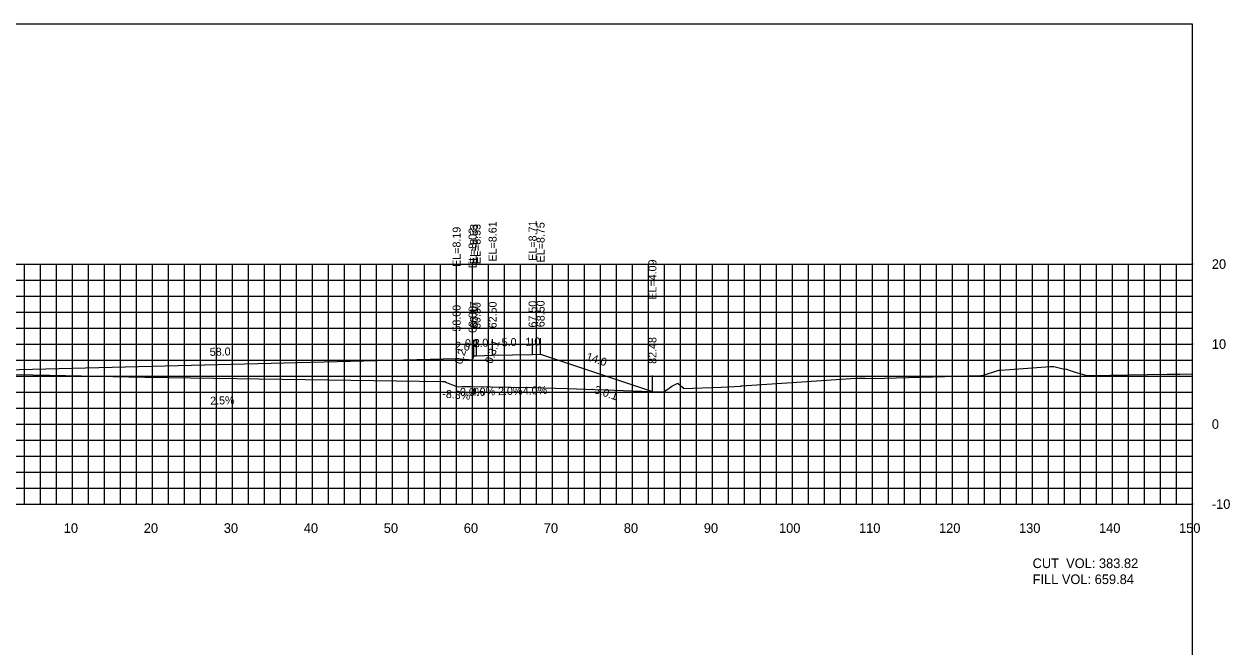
# Model space of a CAD drawing. Extents: x 1797419 to 1809236, y 248759 to 251512.
# Drawn here: x 1807394.9 to 1807545.7, y 250529.4 to 250607.3 of the extents above; entities that cross this region are included whole.
import ezdxf

# ---------------------------------------------------------------- set-up
doc = ezdxf.new("R2010")
doc.units = 0
for name, color, linetype in [('10', 7, 'Continuous'), ('3', 7, 'Continuous'), ('31', 7, 'Continuous'), ('4', 7, 'Continuous'), ('60', 7, 'Continuous'), ('ANNO-TXT', 7, 'Continuous'), ('CL-CNST', 7, 'Continuous'), ('Level 62', 7, 'Continuous'), ('M-ROADS', 7, 'Continuous')]:
    doc.layers.add(name, color=color, linetype=linetype)

msp = doc.modelspace()

# ---------------------------------------------------------------- linework, layer by layer
for p, q in [((1807449, 250565.45), (1807449, 250567.45)), ((1807451, 250565.28), (1807451, 250567.28)), ((1807451.17, 250565.78), (1807451.17, 250567.78)), ((1807451.5, 250565.78), (1807451.5, 250567.78)), ((1807453.5, 250565.86), (1807453.5, 250567.86)), ((1807458.5, 250565.96), (1807458.5, 250567.96)), ((1807459.5, 250566), (1807459.5, 250568)), ((1807473.48, 250561.34), (1807473.48, 250563.34))]:
    msp.add_line(p, q)
msp.add_lwpolyline([(1807241, 250417.26), (1807541, 250417.26), (1807541, 250607.26), (1807241, 250607.26)], close=True)
at = {"layer": '60'}
for p, q in [((1807541, 250547.26), (1807541, 250577.26)), ((1807541.06, 250577.26), (1807541, 250577.26)), ((1807541.06, 250567.26), (1807541, 250567.26)), ((1807541.06, 250557.26), (1807541, 250557.26)), ((1807241, 250547.26), (1807541, 250547.26)), ((1807401, 250547.2), (1807401, 250547.26)), ((1807411, 250547.2), (1807411, 250547.26)), ((1807421, 250547.2), (1807421, 250547.26)), ((1807431, 250547.2), (1807431, 250547.26)), ((1807441, 250547.2), (1807441, 250547.26)), ((1807451, 250547.2), (1807451, 250547.26)), ((1807461, 250547.2), (1807461, 250547.26)), ((1807471, 250547.2), (1807471, 250547.26)), ((1807481, 250547.2), (1807481, 250547.26)), ((1807491, 250547.2), (1807491, 250547.26)), ((1807501, 250547.2), (1807501, 250547.26)), ((1807511, 250547.2), (1807511, 250547.26)), ((1807521, 250547.2), (1807521, 250547.26)), ((1807531, 250547.2), (1807531, 250547.26)), ((1807541, 250547.2), (1807541, 250547.26)), ((1807541.06, 250547.26), (1807541, 250547.26))]:
    msp.add_line(p, q, dxfattribs=at)
at = {"layer": 'CL-CNST'}
msp.add_lwpolyline([(1807306.21, 250564.23), (1807310.5, 250562.8), (1807311.5, 250562.76), (1807316.5, 250562.66), (1807318.5, 250562.58), (1807318.83, 250562.58), (1807319, 250562.08), (1807321, 250562.25), (1807391, 250564), (1807449, 250565.45), (1807451, 250565.28), (1807451.17, 250565.78), (1807451.5, 250565.78), (1807453.5, 250565.86), (1807458.5, 250565.96), (1807459.5, 250566), (1807473.48, 250561.34)], dxfattribs=at)
at = {"layer": 'Level 62'}
for p, q in [((1807241, 250577.26), (1807541, 250577.26)), ((1807395, 250547.26), (1807395, 250577.26)), ((1807397, 250547.26), (1807397, 250577.26)), ((1807399, 250547.26), (1807399, 250577.26)), ((1807401, 250547.26), (1807401, 250577.26)), ((1807403, 250547.26), (1807403, 250577.26)), ((1807405, 250547.26), (1807405, 250577.26)), ((1807407, 250547.26), (1807407, 250577.26)), ((1807409, 250547.26), (1807409, 250577.26)), ((1807411, 250547.26), (1807411, 250577.26)), ((1807413, 250547.26), (1807413, 250577.26)), ((1807415, 250547.26), (1807415, 250577.26)), ((1807417, 250547.26), (1807417, 250577.26)), ((1807419, 250547.26), (1807419, 250577.26)), ((1807421, 250547.26), (1807421, 250577.26)), ((1807423, 250547.26), (1807423, 250577.26)), ((1807425, 250547.26), (1807425, 250577.26)), ((1807427, 250547.26), (1807427, 250577.26)), ((1807429, 250547.26), (1807429, 250577.26)), ((1807431, 250547.26), (1807431, 250577.26)), ((1807433, 250547.26), (1807433, 250577.26)), ((1807435, 250547.26), (1807435, 250577.26)), ((1807437, 250547.26), (1807437, 250577.26)), ((1807439, 250547.26), (1807439, 250577.26)), ((1807441, 250547.26), (1807441, 250577.26)), ((1807443, 250547.26), (1807443, 250577.26)), ((1807445, 250547.26), (1807445, 250577.26)), ((1807447, 250547.26), (1807447, 250577.26)), ((1807449, 250547.26), (1807449, 250577.26)), ((1807451, 250547.26), (1807451, 250577.26)), ((1807453, 250547.26), (1807453, 250577.26)), ((1807455, 250547.26), (1807455, 250577.26)), ((1807457, 250547.26), (1807457, 250577.26)), ((1807459, 250547.26), (1807459, 250577.26)), ((1807461, 250547.26), (1807461, 250577.26)), ((1807463, 250547.26), (1807463, 250577.26)), ((1807465, 250547.26), (1807465, 250577.26)), ((1807467, 250547.26), (1807467, 250577.26)), ((1807469, 250547.26), (1807469, 250577.26)), ((1807471, 250547.26), (1807471, 250577.26)), ((1807473, 250547.26), (1807473, 250577.26)), ((1807475, 250547.26), (1807475, 250577.26)), ((1807477, 250547.26), (1807477, 250577.26)), ((1807479, 250547.26), (1807479, 250577.26)), ((1807481, 250547.26), (1807481, 250577.26)), ((1807483, 250547.26), (1807483, 250577.26)), ((1807485, 250547.26), (1807485, 250577.26)), ((1807487, 250547.26), (1807487, 250577.26)), ((1807489, 250547.26), (1807489, 250577.26)), ((1807491, 250547.26), (1807491, 250577.26)), ((1807493, 250547.26), (1807493, 250577.26)), ((1807495, 250547.26), (1807495, 250577.26)), ((1807497, 250547.26), (1807497, 250577.26)), ((1807499, 250547.26), (1807499, 250577.26)), ((1807501, 250547.26), (1807501, 250577.26)), ((1807503, 250547.26), (1807503, 250577.26)), ((1807505, 250547.26), (1807505, 250577.26)), ((1807507, 250547.26), (1807507, 250577.26)), ((1807509, 250547.26), (1807509, 250577.26)), ((1807511, 250547.26), (1807511, 250577.26)), ((1807513, 250547.26), (1807513, 250577.26)), ((1807515, 250547.26), (1807515, 250577.26)), ((1807517, 250547.26), (1807517, 250577.26)), ((1807519, 250547.26), (1807519, 250577.26)), ((1807521, 250547.26), (1807521, 250577.26)), ((1807523, 250547.26), (1807523, 250577.26)), ((1807525, 250547.26), (1807525, 250577.26)), ((1807527, 250547.26), (1807527, 250577.26)), ((1807529, 250547.26), (1807529, 250577.26)), ((1807531, 250547.26), (1807531, 250577.26)), ((1807533, 250547.26), (1807533, 250577.26)), ((1807535, 250547.26), (1807535, 250577.26)), ((1807537, 250547.26), (1807537, 250577.26)), ((1807539, 250547.26), (1807539, 250577.26)), ((1807541, 250547.26), (1807541, 250577.26)), ((1807241, 250575.26), (1807541, 250575.26)), ((1807241, 250573.26), (1807541, 250573.26)), ((1807241, 250571.26), (1807541, 250571.26)), ((1807241, 250569.26), (1807541, 250569.26)), ((1807241, 250567.26), (1807541, 250567.26)), ((1807241, 250565.26), (1807541, 250565.26)), ((1807241, 250563.26), (1807541, 250563.26)), ((1807241, 250561.26), (1807541, 250561.26)), ((1807241, 250559.26), (1807541, 250559.26)), ((1807241, 250557.26), (1807541, 250557.26)), ((1807241, 250555.26), (1807541, 250555.26)), ((1807241, 250553.26), (1807541, 250553.26)), ((1807241, 250551.26), (1807541, 250551.26)), ((1807241, 250549.26), (1807541, 250549.26)), ((1807241, 250547.26), (1807541, 250547.26))]:
    msp.add_line(p, q, dxfattribs=at)
at = {"layer": 'M-ROADS'}
msp.add_lwpolyline([(1807387.57, 250563.59), (1807398.12, 250563.37), (1807410.03, 250563.11), (1807447.24, 250562.57), (1807447.5, 250562.57), (1807447.53, 250562.57), (1807447.72, 250562.45), (1807449, 250561.96), (1807449.05, 250561.93), (1807449.65, 250561.95), (1807449.9, 250561.95), (1807450.03, 250561.95), (1807450.24, 250561.96), (1807450.52, 250561.97), (1807450.82, 250561.97), (1807455.64, 250561.87), (1807455.83, 250561.87), (1807458.42, 250561.82), (1807462.84, 250561.72), (1807473.35, 250561.35), (1807474.86, 250561.29), (1807475.51, 250561.71), (1807475.6, 250561.78), (1807475.92, 250562), (1807476.66, 250562.39), (1807477.26, 250561.83), (1807477.38, 250561.69), (1807482.06, 250561.89), (1807484.47, 250561.99), (1807484.57, 250562.02), (1807484.59, 250562.03), (1807484.67, 250562.03), (1807492.15, 250562.52), (1807498.89, 250562.99), (1807499.09, 250563.01), (1807499.58, 250563.01), (1807499.59, 250563.01), (1807500.02, 250562.99), (1807500.06, 250562.99), (1807500.98, 250562.95), (1807514.51, 250563.32), (1807514.74, 250563.32), (1807516.78, 250564), (1807517.04, 250564), (1807523.2, 250564.44), (1807523.66, 250564.47), (1807524.84, 250564.15), (1807525.23, 250564.14), (1807525.71, 250563.97), (1807526.31, 250563.76), (1807527.78, 250563.34), (1807528.15, 250563.34), (1807528.27, 250563.34), (1807528.42, 250563.34), (1807535.34, 250563.46), (1807537.81, 250563.48), (1807539.42, 250563.5), (1807541, 250563.52)], dxfattribs=at)

# ---------------------------------------------------------------- texts
for s, rotation, p in [('0.3:1', 71.5647, (1807453.46, 250564.74)), ('-3.0:1', 341.5651, (1807465.7, 250561.3))]:
    msp.add_text(s, height=1, rotation=rotation).set_placement(p)
at = {"layer": '10'}
for s, p in [('10', (1807399.9, 250543.66)), ('20', (1807409.9, 250543.66)), ('30', (1807419.9, 250543.66)), ('40', (1807429.9, 250543.66)), ('50', (1807439.9, 250543.66)), ('60', (1807449.9, 250543.66)), ('70', (1807459.9, 250543.66)), ('80', (1807469.9, 250543.66)), ('90', (1807479.9, 250543.66)), ('100', (1807489.3, 250543.66)), ('110', (1807499.3, 250543.66)), ('120', (1807509.3, 250543.66)), ('130', (1807519.3, 250543.66)), ('140', (1807529.3, 250543.66)), ('150', (1807539.3, 250543.66))]:
    msp.add_text(s, height=1.2, dxfattribs=at).set_placement(p)
at = {"layer": '3'}
for s, p in [('EL=8.61', (1807454, 250577.58)), ('EL=8.71', (1807459, 250577.68)), ('EL=8.75', (1807460, 250577.47)), ('EL=8.19', (1807449.5, 250576.91)), ('EL=8.03', (1807451.5, 250576.75)), ('EL=8.53', (1807451.67, 250577.25)), ('EL=8.53', (1807452, 250577.25)), ('EL=4.09', (1807473.98, 250572.81)), ('58.00', (1807449.5, 250568.82)), ('60.00', (1807451.5, 250568.65)), ('60.17', (1807451.67, 250569.23)), ('60.50', (1807452, 250569.15)), ('62.50', (1807454, 250569.23)), ('67.50', (1807459, 250569.33)), ('68.50', (1807460, 250569.37)), ('82.48', (1807473.98, 250564.79))]:
    msp.add_text(s, height=1, rotation=90, dxfattribs=at).set_placement(p)
at = {"layer": '31'}
for s, p in [('20', (1807543.4, 250576.66)), ('10', (1807543.4, 250566.66)), ('0', (1807543.4, 250556.66)), ('-10', (1807543.4, 250546.66))]:
    msp.add_text(s, height=1.2, dxfattribs=at).set_placement(p)
at = {"layer": '4'}
for s, rotation, p in [('2.0', 355.2364, (1807448.77, 250566.57)), ('2.0', 2.2906, (1807451.13, 250566.87)), ('5.0', 1.1458, (1807454.65, 250566.98)), ('1.0', 2.2906, (1807457.63, 250567.03)), ('58.0', 1.4321, (1807418.16, 250565.78)), ('0.2', 71.5647, (1807449.64, 250564.66)), ('14.0', 341.5651, (1807465.11, 250565.29)), ('-8.3%', 355.2364, (1807447.19, 250560.58)), ('4.0%', 2.2906, (1807450.79, 250560.75)), ('2.0%', 1.1458, (1807454.19, 250560.87)), ('4.0%', 2.2906, (1807457.29, 250560.91)), ('2.5%', 1.4321, (1807418.21, 250559.68))]:
    msp.add_text(s, height=1, rotation=rotation, dxfattribs=at).set_placement(p)
for s, p in [('0.3', (1807450.05, 250566.88)), ('0.0%', (1807449.42, 250560.78))]:
    msp.add_text(s, height=1, dxfattribs=at).set_placement(p)
at = {"layer": 'ANNO-TXT'}
for s, p in [('CUT  VOL: 383.82', (1807521, 250539.26)), ('FILL VOL: 659.84', (1807521, 250537.26))]:
    msp.add_text(s, height=1.2, dxfattribs=at).set_placement(p)

doc.saveas('drawing.dxf')
